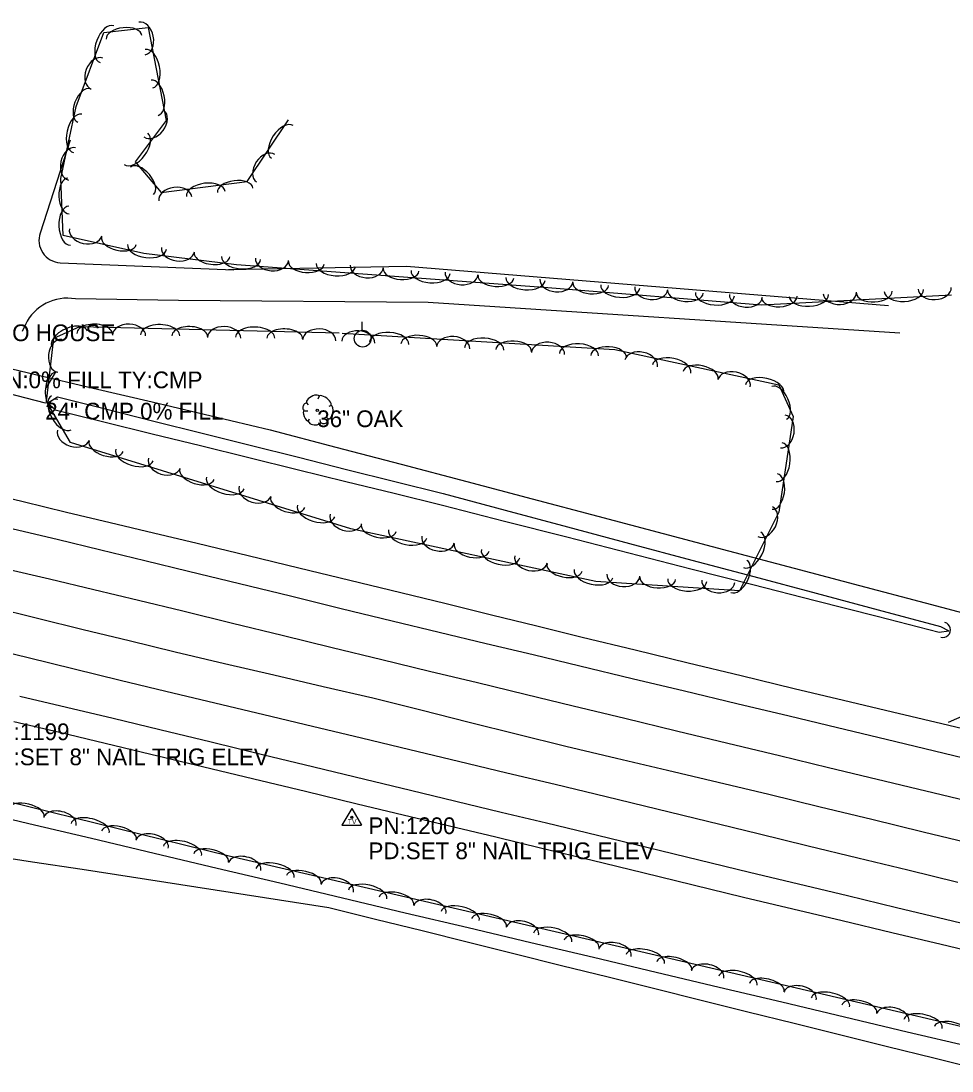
# Model space of a CAD drawing. Extents: x 1441650 to 1491889, y 345904 to 358319.
# Drawn here: x 1463055.2 to 1463333.7, y 350292.8 to 350606.7 of the extents above; entities that cross this region are included whole.
import ezdxf

# ---------------------------------------------------------------- set-up
doc = ezdxf.new("R2010")
doc.units = 0
for name, color, linetype in [('S_CROSS_DRAIN', 7, 'Continuous'), ('S_CROSS_DRAIN_ANNOT', 7, 'Continuous'), ('S_DITCHLINE', 7, 'Continuous'), ('S_DRG_PT_SYM', 7, 'Continuous'), ('S_EDGE_PAVEMENT', 7, 'Continuous'), ('S_PARKING', 7, 'Continuous'), ('S_PAVEMENT_CROWN', 7, 'Continuous'), ('S_SECONDARY_CTL', 7, 'Continuous'), ('S_SECONDARY_CTL_ANNOT', 7, 'Continuous'), ('S_SHOULDER', 7, 'Continuous'), ('S_SURVEY_TEXT_ANNOT', 7, 'Continuous'), ('S_TREE', 7, 'Continuous'), ('S_TREE_ANNOT', 7, 'Continuous'), ('S_UTILITY_POLE', 7, 'Continuous')]:
    doc.layers.add(name, color=color, linetype=linetype)

msp = doc.modelspace()

# ---------------------------------------------------------------- linework, layer by layer
at = {"layer": 'S_CROSS_DRAIN'}
msp.add_line((1463025.78, 350501.9), (1463062.48, 350492.55), dxfattribs=at)
for centre, start, end in [((1463065.78, 350491.33), 77.5588, 257.8879), ((1463330.93, 350424.69), 254.5083, 74.8375)]:
    msp.add_arc(centre, 2.3, start, end, dxfattribs=at)
at = {"layer": 'S_DITCHLINE'}
for points in [[(1463063.26, 350492.56), (1463066.12, 350494.31), (1463080.54, 350490.7), (1463094.96, 350487.09), (1463109.38, 350483.48), (1463123.8, 350479.87), (1463138.22, 350476.26), (1463152.64, 350472.65), (1463167.06, 350469.04), (1463181.48, 350465.43), (1463200.07, 350460.46), (1463218.66, 350455.49), (1463237.25, 350450.53), (1463255.84, 350445.56), (1463274.44, 350440.59), (1463293.03, 350435.62), (1463311.62, 350430.65), (1463330.21, 350425.68), (1463332.75, 350424.36)], [(1463063.25, 350492.54), (1463065.51, 350490.43), (1463079.98, 350486.87), (1463094.46, 350483.31), (1463108.93, 350479.75), (1463123.41, 350476.18), (1463137.88, 350472.62), (1463152.36, 350469.06), (1463166.84, 350465.5), (1463181.31, 350461.93), (1463199.88, 350457.19), (1463218.45, 350452.45), (1463237.01, 350447.71), (1463255.58, 350442.97), (1463274.15, 350438.22), (1463292.71, 350433.48), (1463311.28, 350428.74), (1463329.84, 350424), (1463332.76, 350424.38)], [(1463043.96, 350357.68), (1463058.73, 350355.4), (1463073.5, 350353.12), (1463088.27, 350350.84), (1463103.04, 350348.56), (1463117.81, 350346.28), (1463132.57, 350344), (1463147.34, 350341.72), (1463161.26, 350338.26), (1463175.18, 350334.8), (1463189.1, 350331.34), (1463203.01, 350327.88), (1463216.93, 350324.42), (1463230.85, 350320.96), (1463244.77, 350317.5), (1463258.68, 350314.04), (1463272.6, 350310.58), (1463286.52, 350307.12), (1463300.44, 350303.66), (1463314.36, 350300.2), (1463328.27, 350296.74), (1463342.19, 350293.28)]]:
    msp.add_lwpolyline(points, dxfattribs=at)
at = {"layer": 'S_DRG_PT_SYM'}
msp.add_lwpolyline([(1463062.48, 350492.55), (1463062.48, 350492.6), (1463062.48, 350492.55), (1463062.43, 350492.55), (1463062.48, 350492.55), (1463062.48, 350492.5), (1463062.48, 350492.55), (1463062.53, 350492.55)], dxfattribs=at)
at = {"layer": 'S_EDGE_PAVEMENT'}
for points in [[(1463052.91, 350454.92), (1463066.03, 350451.76), (1463079.15, 350448.59), (1463092.27, 350445.43), (1463105.38, 350442.26), (1463120.6, 350438.53), (1463135.82, 350434.81), (1463151.03, 350431.08), (1463166.25, 350427.35), (1463180.29, 350424), (1463194.34, 350420.64), (1463208.38, 350417.29), (1463222.42, 350413.94), (1463238.06, 350410.2), (1463253.69, 350406.46), (1463269.32, 350402.72), (1463284.96, 350398.98), (1463299.45, 350395.49), (1463313.95, 350392), (1463328.45, 350388.51), (1463342.94, 350385.02)], [(1463332.62, 350397.13), (1463339.18, 350399.99), (1463341.55, 350402.3), (1463346.76, 350421.05), (1463352.69, 350441.08), (1463366.41, 350438.91), (1463360.75, 350417.39), (1463357.86, 350399.23), (1463359.06, 350393.27), (1463361.93, 350390.74), (1463366.57, 350389.05)], [(1463054.86, 350404.87), (1463068.84, 350401.56), (1463082.82, 350398.25), (1463096.8, 350394.94), (1463112.13, 350391.21), (1463127.46, 350387.48), (1463142.79, 350383.75), (1463158.12, 350380.02), (1463171.7, 350376.76), (1463185.28, 350373.51), (1463198.87, 350370.25), (1463212.45, 350367), (1463227.62, 350363.32), (1463242.8, 350359.64), (1463257.97, 350355.96), (1463273.14, 350352.28), (1463287.79, 350348.77), (1463302.43, 350345.26), (1463317.07, 350341.74), (1463331.72, 350338.23), (1463346.31, 350334.7)]]:
    msp.add_lwpolyline(points, dxfattribs=at)
at = {"layer": 'S_PARKING'}
for points in [[(1463069.95, 350571.04), (1463061.02, 350543.29)], [(1463066.95, 350534.41), (1463118.88, 350532.3)], [(1463117.27, 350532.34), (1463170.51, 350533.36), (1463314.7, 350521.6)], [(1463318.11, 350513.32), (1463177, 350522.53), (1463102.33, 350523.15), (1463071.52, 350523.6)], [(1463056.58, 350515.92), (1463055.61, 350513.89)]]:
    msp.add_lwpolyline(points, dxfattribs=at)
for centre, major_axis, ratio, start_param, end_param in [((1463067.22, 350540.97), (-5.54, 3.63), 0.987979, 0.225282, 2.105224), ((1463069.04, 350510.04), (-12.64, 5.48), 0.999965, 4.940952, 6.251335)]:
    msp.add_ellipse(centre, major_axis=major_axis, ratio=ratio, start_param=start_param, end_param=end_param, dxfattribs=at)
at = {"layer": 'S_PAVEMENT_CROWN'}
for points in [[(1463050.45, 350443.06), (1463063.75, 350439.89), (1463077.04, 350436.72), (1463090.34, 350433.54), (1463103.63, 350430.37), (1463118.51, 350426.72), (1463133.4, 350423.08), (1463148.28, 350419.43), (1463163.16, 350415.79), (1463177.46, 350412.35), (1463191.76, 350408.91), (1463206.07, 350405.47), (1463220.37, 350402.03), (1463235.81, 350398.3), (1463251.24, 350394.56), (1463266.68, 350390.83), (1463282.12, 350387.1), (1463296.7, 350383.58), (1463311.28, 350380.07), (1463325.85, 350376.56), (1463340.43, 350373.05)], [(1463046.41, 350431.59), (1463060.15, 350428.22), (1463073.88, 350424.84), (1463087.61, 350421.47), (1463101.34, 350418.1), (1463116.11, 350414.67), (1463130.89, 350411.23), (1463145.66, 350407.8), (1463160.43, 350404.36), (1463174.87, 350400.75), (1463189.31, 350397.13), (1463203.76, 350393.51), (1463218.2, 350389.9), (1463233.38, 350386.31), (1463248.56, 350382.72), (1463263.73, 350379.13), (1463278.91, 350375.54), (1463294.28, 350371.81), (1463309.66, 350368.08), (1463325.03, 350364.36), (1463340.41, 350360.63)], [(1463043.69, 350419.74), (1463057.42, 350416.38), (1463071.15, 350413.03), (1463084.88, 350409.67), (1463098.61, 350406.32), (1463113.23, 350402.83), (1463127.84, 350399.35), (1463142.46, 350395.86), (1463157.07, 350392.37), (1463171.56, 350388.92), (1463186.06, 350385.46), (1463200.55, 350382), (1463215.04, 350378.54), (1463230.21, 350374.86), (1463245.38, 350371.17), (1463260.56, 350367.49), (1463275.73, 350363.8), (1463290.64, 350360.18), (1463305.56, 350356.56), (1463320.47, 350352.94), (1463335.39, 350349.32)]]:
    msp.add_lwpolyline(points, dxfattribs=at)
at = {"layer": 'S_SECONDARY_CTL'}
for p, q in [((1463154.17, 350371.26), (1463151.16, 350366.31)), ((1463154.17, 350371.26), (1463157.12, 350366.31)), ((1463151.16, 350366.31), (1463157.12, 350366.31))]:
    msp.add_line(p, q, dxfattribs=at)
for radius in [0.311, 0.183, 0.103]:
    msp.add_circle((1463154.17, 350368.65), radius, dxfattribs=at)
at = {"layer": 'S_SHOULDER'}
for points in [[(1463041.29, 350466.54), (1463055.85, 350463.01), (1463068.87, 350459.9), (1463081.89, 350456.79), (1463094.91, 350453.68), (1463107.92, 350450.57), (1463123.14, 350446.89), (1463138.36, 350443.21), (1463153.58, 350439.53), (1463168.8, 350435.85), (1463182.36, 350432.52), (1463195.92, 350429.19), (1463209.49, 350425.86), (1463223.05, 350422.53), (1463238.92, 350418.69), (1463254.78, 350414.86), (1463270.64, 350411.02), (1463286.51, 350407.18), (1463301.22, 350403.69), (1463315.92, 350400.2), (1463330.63, 350396.7), (1463345.34, 350393.21)], [(1463053.09, 350397.32), (1463066.75, 350394.07), (1463080.42, 350390.82), (1463094.09, 350387.57), (1463109.5, 350383.86), (1463124.92, 350380.15), (1463140.34, 350376.43), (1463155.76, 350372.72), (1463169.58, 350369.41), (1463183.4, 350366.1), (1463197.23, 350362.79), (1463211.05, 350359.48), (1463226.11, 350355.82), (1463241.17, 350352.16), (1463256.23, 350348.5), (1463271.29, 350344.84), (1463286.08, 350341.31), (1463300.87, 350337.78), (1463315.66, 350334.25), (1463330.45, 350330.72), (1463344.96, 350327.24)]]:
    msp.add_lwpolyline(points, dxfattribs=at)
at = {"layer": 'S_TREE'}
for p, q in [((1463144.4, 350494.53), (1463144.01, 350493.68)), ((1463140.6, 350492.51), (1463141.11, 350491.93)), ((1463147.97, 350491.74), (1463147.31, 350491.47)), ((1463139.95, 350490.19), (1463141.07, 350490.19)), ((1463147.19, 350487.63), (1463146.73, 350488.06)), ((1463141.11, 350487.01), (1463141.57, 350487.71)), ((1463144.79, 350486.74), (1463144.71, 350487.52))]:
    msp.add_line(p, q, dxfattribs=at)
for points in [[(1463333.58, 350524.67), (1463276.67, 350521.75), (1463212.84, 350526.93), (1463119.71, 350533.78), (1463092.02, 350537.14), (1463067.81, 350542.57), (1463067.13, 350559.57), (1463071.74, 350581.13), (1463080, 350603.26), (1463093.27, 350604.66), (1463098.71, 350576.94), (1463089.4, 350564.58), (1463097.18, 350555.4), (1463122.91, 350558.64), (1463135.23, 350577.09)], [(1463151.31, 350513.33), (1463232.8, 350508.43), (1463281.89, 350497.93), (1463286.14, 350488.41), (1463281.93, 350459.91), (1463270.16, 350436.38), (1463227.15, 350439.17), (1463153.84, 350454.84), (1463070.09, 350480.64), (1463062.89, 350492.97), (1463065.05, 350511.83), (1463072.88, 350515.39), (1463150.37, 350513.46)], [(1463041.55, 350505.25), (1463059.2, 350501.1), (1463076.84, 350496.95), (1463094.49, 350492.8), (1463112.13, 350488.65), (1463129.78, 350484.5), (1463149.36, 350479.33), (1463168.95, 350474.16), (1463188.54, 350468.99), (1463208.12, 350463.82), (1463227.71, 350458.65), (1463247.3, 350453.48), (1463266.88, 350448.31), (1463286.47, 350443.14), (1463306.06, 350437.97), (1463325.64, 350432.8), (1463345.23, 350427.63)], [(1463041.55, 350505.25), (1463059.2, 350501.1), (1463076.84, 350496.95), (1463094.49, 350492.8), (1463112.13, 350488.65), (1463129.78, 350484.5), (1463149.36, 350479.33), (1463168.95, 350474.16), (1463188.54, 350468.99), (1463208.12, 350463.82), (1463227.71, 350458.65), (1463247.3, 350453.48), (1463266.88, 350448.31), (1463286.47, 350443.14), (1463306.06, 350437.97), (1463325.64, 350432.8), (1463345.23, 350427.63)], [(1462868.5, 350414.38), (1463017.86, 350381.68), (1463117.49, 350357.12), (1463215.02, 350334.49), (1463345.66, 350304.01), (1463411.53, 350286.3), (1463460.91, 350270.11), (1463524.69, 350256.47), (1463598.6, 350240.48), (1463668.91, 350223.41), (1463753.36, 350204.42), (1463824.47, 350183.55), (1463894.69, 350168.53)], [(1463038.82, 350371.28), (1463057.59, 350366.83), (1463076.35, 350362.39), (1463095.12, 350357.94), (1463113.88, 350353.5), (1463132.65, 350349.05), (1463151.41, 350344.61), (1463170.18, 350340.16), (1463188.95, 350335.71), (1463207.71, 350331.27), (1463226.48, 350326.82), (1463245.24, 350322.38), (1463264.01, 350317.93), (1463282.77, 350313.49), (1463301.54, 350309.04), (1463320.3, 350304.6), (1463339.07, 350300.15)], [(1463038.82, 350371.28), (1463057.59, 350366.83), (1463076.35, 350362.39), (1463095.12, 350357.94), (1463113.88, 350353.5), (1463132.65, 350349.05), (1463151.41, 350344.61), (1463170.18, 350340.16), (1463188.95, 350335.71), (1463207.71, 350331.27), (1463226.48, 350326.82), (1463245.24, 350322.38), (1463264.01, 350317.93), (1463282.77, 350313.49), (1463301.54, 350309.04), (1463320.3, 350304.6), (1463339.07, 350300.15)]]:
    msp.add_lwpolyline(points, dxfattribs=at)
msp.add_circle((1463143.84, 350490.28), 0.341, dxfattribs=at)
for centre, major_axis, ratio, start_param, end_param in [((1463080.94, 350599.71), (-2.05, -5.5), 0.550019, 3.141593, 6.283185), ((1463086.06, 350601.77), (-5.32, -0.56), 0.540678, 3.141593, 6.283185), ((1463091.47, 350601.43), (-0.96, 4.86), 0.685267, 3.141593, 6.283185), ((1463093.52, 350592.39), (-1.13, 5.76), 0.550045, 3.141593, 6.283185), ((1463077.95, 350590.94), (-1.73, -4.64), 0.685236, 3.141593, 6.283185), ((1463095.23, 350583.69), (-1.03, 5.25), 0.540665, 3.141593, 6.283185), ((1463074.1, 350581.38), (-1.87, -5.01), 0.54064, 3.141593, 6.283185), ((1463072.19, 350573.05), (-1.23, -5.74), 0.550024, 3.141593, 6.283185), ((1463095.01, 350575.97), (2.98, 3.96), 0.685235, 3.141593, 6.283185), ((1463133.38, 350570.5), (-3.26, -4.88), 0.550018, 3.141593, 6.283185), ((1463089.64, 350568.42), (3.53, 4.69), 0.550019, 3.141593, 6.283185), ((1463070.51, 350563.94), (-1.04, -4.85), 0.685241, 3.141593, 6.283185), ((1463128.45, 350562.66), (-2.75, -4.12), 0.685234, 3.141593, 6.283185), ((1463091.44, 350558.9), (-3.46, 4.08), 0.540692, 3.141593, 6.283185), ((1463069.46, 350554.35), (0.21, -5.34), 0.541301, 3.142067, 6.283659), ((1463101.37, 350553.53), (-4.92, -0.62), 0.685282, 3.141593, 6.283185), ((1463110.52, 350554.94), (-5.82, -0.73), 0.550057, 3.141593, 6.283185), ((1463119.32, 350556.05), (-5.3, -0.67), 0.540677, 3.141593, 6.283185), ((1463069.81, 350545.5), (0.23, -5.86), 0.550691, 3.142082, 6.283674), ((1463074.56, 350543.49), (4.82, -1.08), 0.687712, 3.141101, 6.282693), ((1463084.52, 350540.99), (5.2, -1.16), 0.542594, 3.141303, 6.282895), ((1463092.95, 350539.16), (5.82, -0.71), 0.550301, 3.141458, 6.28305), ((1463102.17, 350538.31), (4.92, -0.6), 0.685586, 3.141372, 6.282964), ((1463112.36, 350536.81), (5.31, -0.64), 0.540917, 3.141462, 6.283055), ((1463121.06, 350535.8), (5.85, -0.43), 0.550068, 3.141593, 6.283185), ((1463130.31, 350535.39), (4.94, -0.36), 0.685296, 3.141593, 6.283185), ((1463140.57, 350534.37), (5.33, -0.39), 0.540688, 3.141593, 6.283185), ((1463149.41, 350533.72), (5.85, -0.43), 0.550068, 3.141593, 6.283185), ((1463158.67, 350533.3), (4.94, -0.36), 0.685296, 3.141593, 6.283185), ((1463168.92, 350532.28), (5.33, -0.39), 0.540688, 3.141593, 6.283185), ((1463177.76, 350531.63), (5.85, -0.43), 0.550068, 3.141593, 6.283185), ((1463187.02, 350531.22), (4.94, -0.36), 0.685296, 3.141593, 6.283185), ((1463197.27, 350530.2), (5.33, -0.39), 0.540688, 3.141593, 6.283185), ((1463206.12, 350529.55), (5.85, -0.43), 0.550068, 3.141593, 6.283185), ((1463215.38, 350529.11), (4.94, -0.4), 0.685296, 3.141593, 6.283185), ((1463225.63, 350528.02), (5.33, -0.43), 0.540688, 3.141593, 6.283185), ((1463234.47, 350527.3), (5.85, -0.47), 0.550068, 3.141593, 6.283185), ((1463243.72, 350526.81), (4.94, -0.4), 0.685296, 3.141593, 6.283185), ((1463253.97, 350525.72), (5.33, -0.43), 0.540688, 3.141593, 6.283185), ((1463310.42, 350525.6), (5.34, 0.27), 0.540681, 3.141593, 6.283185), ((1463319.28, 350526.06), (5.86, 0.3), 0.550061, 3.141593, 6.283185), ((1463328.51, 350526.79), (4.95, 0.25), 0.685288, 3.141593, 6.283185), ((1463262.8, 350525.01), (5.85, -0.47), 0.550068, 3.141593, 6.283185), ((1463272.05, 350524.52), (4.94, -0.4), 0.685296, 3.141593, 6.283185), ((1463282.03, 350524.15), (5.34, 0.27), 0.540681, 3.141593, 6.283185), ((1463290.89, 350524.6), (5.86, 0.3), 0.550061, 3.141593, 6.283185), ((1463300.12, 350525.34), (4.95, 0.25), 0.685288, 3.141593, 6.283185), ((1463069.77, 350511.65), (-5.32, -2.42), 0.552014, 3.141613, 6.283206), ((1463077.29, 350513.16), (-5.34, 0.13), 0.540743, 3.141591, 6.283184), ((1463087.58, 350512.65), (-4.95, 0.12), 0.685366, 3.141591, 6.283183), ((1463096.85, 350512.68), (-5.87, 0.15), 0.550124, 3.141591, 6.283184), ((1463105.71, 350512.45), (-5.34, 0.13), 0.540743, 3.141591, 6.283184), ((1463116, 350511.94), (-4.95, 0.12), 0.685366, 3.141591, 6.283183), ((1463125.26, 350511.97), (-5.87, 0.15), 0.550124, 3.141591, 6.283184), ((1463134.13, 350511.75), (-5.34, 0.13), 0.540743, 3.141591, 6.283184), ((1463144.42, 350511.23), (-4.95, 0.12), 0.685366, 3.141591, 6.283183), ((1463156.11, 350510.65), (-4.95, 0.3), 0.685311, 3.141593, 6.283185), ((1463165.37, 350510.36), (-5.86, 0.35), 0.55008, 3.141593, 6.283185), ((1463066.85, 350506.58), (-0.56, -4.91), 0.686909, 3.141634, 6.283226), ((1463174.22, 350509.82), (-5.34, 0.32), 0.540699, 3.141593, 6.283185), ((1463184.49, 350508.95), (-4.95, 0.3), 0.685311, 3.141593, 6.283185), ((1463193.74, 350508.65), (-5.86, 0.35), 0.55008, 3.141593, 6.283185), ((1463202.6, 350508.12), (-5.34, 0.32), 0.540699, 3.141593, 6.283185), ((1463212.86, 350507.24), (-4.95, 0.3), 0.685311, 3.141593, 6.283185), ((1463222.12, 350506.94), (-5.86, 0.35), 0.55008, 3.141593, 6.283185), ((1463230.97, 350506.41), (-5.34, 0.32), 0.540699, 3.141593, 6.283185), ((1463240.71, 350504.3), (-4.85, 1.04), 0.685313, 3.141593, 6.283185), ((1463249.82, 350502.62), (-5.74, 1.23), 0.550081, 3.141593, 6.283185), ((1463258.49, 350500.77), (-5.23, 1.12), 0.540701, 3.141593, 6.283185), ((1463065.42, 350496.4), (-0.61, -5.3), 0.541961, 3.141617, 6.28321), ((1463268.51, 350498.36), (-4.85, 1.04), 0.685313, 3.141593, 6.283185), ((1463277.62, 350496.68), (-5.74, 1.23), 0.550081, 3.141593, 6.283185), ((1463281.97, 350492.54), (-2.18, 4.88), 0.540699, 3.141593, 6.283185), ((1463067.33, 350489.58), (2.96, -5.07), 0.550245, 3.141599, 6.283191), ((1463142.51, 350493.49), (1.86, 1.08), 0.471018, 0, 3.141593), ((1463146.16, 350493.16), (-1.81, 1.36), 0.405113, 3.141593, 6.283186), ((1463140.27, 350491.37), (0.31, 1.03), 0.646762, 0, 3.141593), ((1463147.52, 350489.75), (0.46, 2.04), 0.482994, 3.141593, 6.283185), ((1463140.58, 350488.72), (-0.61, 1.6), 0.420543, 6.283185, 9.424777), ((1463283.08, 350483.99), (0.73, 4.9), 0.685311, 3.141593, 6.283185), ((1463143.04, 350486.94), (-1.83, 0.19), 0.529943, 0, 3.141593), ((1463146, 350487.23), (1.09, 0.46), 0.711534, 3.141592, 6.283185), ((1463070.93, 350482.87), (4.74, -1.46), 0.685313, 3.141593, 6.283185), ((1463080.7, 350479.59), (5.11, -1.57), 0.540701, 3.141593, 6.283185), ((1463089.17, 350476.98), (5.61, -1.73), 0.550082, 3.141593, 6.283185), ((1463281.98, 350474.79), (0.86, 5.81), 0.55008, 3.141593, 6.283185), ((1463098.1, 350474.51), (4.74, -1.46), 0.685313, 3.141593, 6.283185), ((1463107.87, 350471.22), (5.11, -1.57), 0.540701, 3.141593, 6.283185), ((1463116.34, 350468.61), (5.61, -1.73), 0.550082, 3.141593, 6.283185), ((1463280.69, 350466.02), (0.78, 5.29), 0.540699, 3.141593, 6.283185), ((1463125.27, 350466.14), (4.74, -1.46), 0.685313, 3.141593, 6.283185), ((1463135.03, 350462.85), (5.11, -1.57), 0.540701, 3.141593, 6.283185), ((1463143.51, 350460.24), (5.61, -1.73), 0.550082, 3.141593, 6.283185), ((1463277.81, 350457), (2.22, 4.43), 0.685311, 3.141593, 6.283185), ((1463152.43, 350457.77), (4.74, -1.46), 0.685313, 3.141593, 6.283185), ((1463162.2, 350455.22), (5.23, -1.12), 0.540699, 3.141593, 6.283185), ((1463170.87, 350453.37), (5.74, -1.23), 0.55008, 3.141593, 6.283185), ((1463273.9, 350448.6), (2.62, 5.25), 0.55008, 3.141593, 6.283185), ((1463179.98, 350451.69), (4.85, -1.04), 0.685311, 3.141593, 6.283185), ((1463190, 350449.28), (5.23, -1.12), 0.540699, 3.141593, 6.283185), ((1463198.67, 350447.43), (5.74, -1.23), 0.55008, 3.141593, 6.283185), ((1463207.78, 350445.75), (4.85, -1.04), 0.685311, 3.141593, 6.283185), ((1463217.8, 350443.34), (5.23, -1.12), 0.540699, 3.141593, 6.283185), ((1463269.94, 350440.67), (2.39, 4.78), 0.540699, 3.141593, 6.283185), ((1463226.47, 350441.49), (5.74, -1.23), 0.55008, 3.141593, 6.283185), ((1463235.4, 350441.02), (4.94, -0.32), 0.685311, 3.141593, 6.283185), ((1463245.66, 350440.1), (5.34, -0.35), 0.540699, 3.141593, 6.283185), ((1463254.51, 350439.52), (5.86, -0.38), 0.55008, 3.141593, 6.283185), ((1463263.77, 350439.18), (4.94, -0.32), 0.685311, 3.141593, 6.283185), ((1463056.94, 350370.13), (-5.19, 1.28), 0.475208, 3.141164, 6.282756), ((1463066.89, 350367.44), (-4.81, 1.18), 0.602304, 3.140932, 6.282525), ((1463075.93, 350365.44), (-5.7, 1.4), 0.483452, 3.141152, 6.282745), ((1463084.54, 350363.32), (-5.19, 1.28), 0.475208, 3.141164, 6.282756), ((1463094.49, 350360.63), (-4.81, 1.18), 0.602304, 3.140932, 6.282525), ((1463103.54, 350358.64), (-5.7, 1.4), 0.483452, 3.141152, 6.282745), ((1463112.14, 350356.51), (-5.19, 1.28), 0.475208, 3.141164, 6.282756), ((1463122.14, 350353.89), (-4.83, 1.12), 0.602305, 3.140279, 6.281872), ((1463131.21, 350352.02), (-5.72, 1.32), 0.483454, 3.140716, 6.282308), ((1463139.84, 350350.02), (-5.21, 1.21), 0.47521, 3.14074, 6.282332), ((1463149.83, 350347.46), (-4.83, 1.12), 0.602305, 3.140279, 6.281872), ((1463158.9, 350345.6), (-5.72, 1.32), 0.483454, 3.140716, 6.282308), ((1463167.54, 350343.59), (-5.21, 1.21), 0.47521, 3.14074, 6.282332), ((1463177.52, 350341.04), (-4.83, 1.12), 0.602305, 3.140279, 6.281872), ((1463186.59, 350339.17), (-5.72, 1.32), 0.483454, 3.140716, 6.282308), ((1463195.23, 350337.17), (-5.21, 1.21), 0.47521, 3.14074, 6.282332), ((1463205.21, 350334.62), (-4.83, 1.12), 0.602305, 3.140279, 6.281872), ((1463214.28, 350332.75), (-5.72, 1.32), 0.483454, 3.140716, 6.282308), ((1463222.92, 350330.73), (-5.21, 1.21), 0.475209, 3.140647, 6.28224), ((1463232.9, 350328.17), (-4.83, 1.12), 0.602304, 3.140137, 6.28173), ((1463241.96, 350326.29), (-5.72, 1.33), 0.483453, 3.140621, 6.282214), ((1463250.6, 350324.27), (-5.21, 1.21), 0.475209, 3.140647, 6.28224), ((1463260.58, 350321.71), (-4.83, 1.12), 0.602304, 3.140137, 6.28173), ((1463269.65, 350319.83), (-5.72, 1.33), 0.483453, 3.140621, 6.282214), ((1463278.28, 350317.81), (-5.21, 1.21), 0.475209, 3.140647, 6.28224), ((1463288.26, 350315.25), (-4.83, 1.12), 0.602304, 3.140137, 6.28173), ((1463297.33, 350313.37), (-5.72, 1.33), 0.483453, 3.140621, 6.282214), ((1463305.97, 350311.35), (-5.21, 1.21), 0.475209, 3.140647, 6.28224), ((1463315.95, 350308.79), (-4.83, 1.12), 0.602304, 3.140137, 6.28173), ((1463325.02, 350306.91), (-5.72, 1.33), 0.483453, 3.140621, 6.282214), ((1463333.65, 350304.89), (-5.21, 1.21), 0.475209, 3.140647, 6.28224)]:
    msp.add_ellipse(centre, major_axis=major_axis, ratio=ratio, start_param=start_param, end_param=end_param, dxfattribs=at)
at = {"layer": 'S_UTILITY_POLE'}
msp.add_line((1463157.29, 350514.24), (1463157.29, 350516.72), dxfattribs=at)
msp.add_circle((1463157.43, 350511.72), 2.5, dxfattribs=at)

# ---------------------------------------------------------------- texts
at = {"layer": 'S_CROSS_DRAIN_ANNOT'}
for s, p in [('DI:24" CN:0% FILL TY:CMP', (1463025.78, 350496.9)), ('24" CMP 0% FILL', (1463062.48, 350487.55))]:
    msp.add_text(s, height=5, dxfattribs=at).set_placement(p)
at = {"layer": 'S_SECONDARY_CTL'}
msp.add_text('TV', height=1.5, rotation=360, dxfattribs=at).set_placement((1463152.96, 350366.64))
at = {"layer": 'S_SECONDARY_CTL_ANNOT'}
for s, p in [('PN:1199', (1463043.74, 350391.73)), ('PD:SET 8" NAIL TRIG ELEV', (1463043.74, 350384.23)), ('PN:1200', (1463159.17, 350363.65)), ('PD:SET 8" NAIL TRIG ELEV', (1463159.17, 350356.15))]:
    msp.add_text(s, height=5, dxfattribs=at).set_placement(p)
at = {"layer": 'S_SURVEY_TEXT_ANNOT'}
msp.add_text('TO HOUSE', height=5, dxfattribs=at).set_placement((1463048.52, 350510.97))
at = {"layer": 'S_TREE_ANNOT'}
msp.add_text('36" OAK', height=5, dxfattribs=at).set_placement((1463143.84, 350485.28))

doc.saveas('drawing.dxf')
